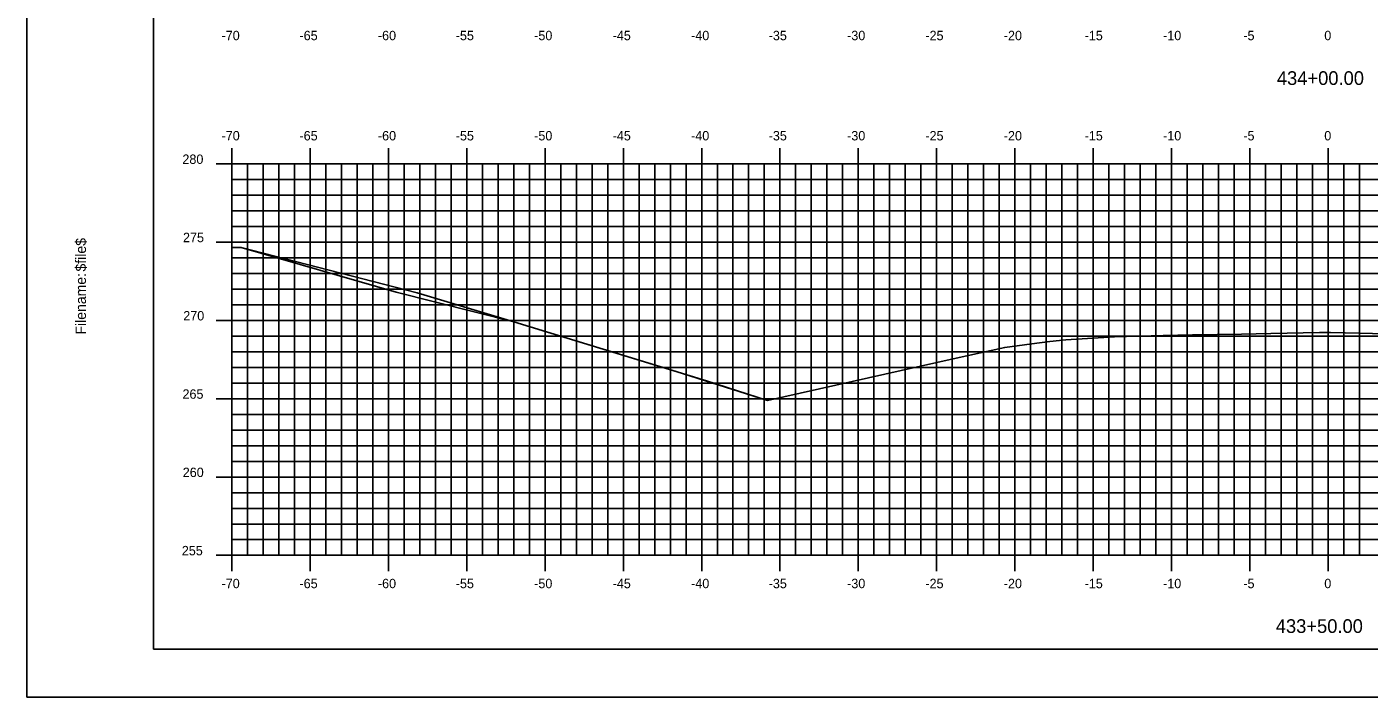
# Model space of a CAD drawing. Extents: x 1168600 to 1177589, y 610178 to 611246.
# Drawn here: x 1176432.8 to 1176518.6, y 610900.5 to 610943.3 of the extents above; entities that cross this region are included whole.
import ezdxf

# ---------------------------------------------------------------- set-up
doc = ezdxf.new("R2010")
doc.units = 0
for name, color, linetype in [('_Construction', 7, 'Continuous'), ('_Station Equation', 7, 'Continuous'), ('H_V ANNOTATION', 7, 'Continuous'), ('MAJOR', 7, 'Continuous'), ('MINOR', 7, 'Continuous')]:
    doc.layers.add(name, color=color, linetype=linetype)

msp = doc.modelspace()

# ---------------------------------------------------------------- linework, layer by layer
at = {"layer": '_Construction'}
for p, q in [((1176440.933, 611008.596), (1176440.933, 610903.596)), ((1176440.933, 610903.596), (1176600.933, 610903.596))]:
    msp.add_line(p, q, dxfattribs=at)
msp.add_lwpolyline([(1176432.839, 610900.537), (1176602.839, 610900.537), (1176602.839, 611010.537), (1176432.839, 611010.537)], close=True, dxfattribs=at)
at = {"layer": '_Station Equation'}
for points in [[(1176445.933, 610929.259), (1176446.516, 610929.25), (1176457.774, 610926.358), (1176463.948, 610924.517), (1176476.237, 610920.751), (1176480.127, 610919.481), (1176491.989, 610922.154), (1176495.283, 610922.875), (1176497.009, 610923.111), (1176498.166, 610923.263), (1176499.178, 610923.361), (1176502.288, 610923.542), (1176505.406, 610923.633), (1176507.287, 610923.669), (1176510.406, 610923.731), (1176512.271, 610923.765), (1176515.392, 610923.821), (1176515.406, 610923.821), (1176516.094, 610923.817), (1176517.97, 610923.779), (1176520.406, 610923.724)], [(1176445.933, 610929.259), (1176446.516, 610929.25), (1176456.42, 610926.408), (1176463.948, 610924.517), (1176474.294, 610921.347), (1176480.127, 610919.481), (1176491.989, 610922.154), (1176495.283, 610922.875), (1176497.009, 610923.111), (1176498.166, 610923.263), (1176499.178, 610923.361), (1176502.287, 610923.542), (1176505.406, 610923.633), (1176507.286, 610923.669), (1176510.406, 610923.731), (1176512.271, 610923.765), (1176515.392, 610923.821), (1176515.406, 610923.821), (1176516.094, 610923.817), (1176517.969, 610923.779), (1176520.406, 610923.724)]]:
    msp.add_lwpolyline(points, dxfattribs=at)
at = {"layer": 'MAJOR'}
for p, q in [((1176445.933, 610935.598), (1176445.933, 610934.596)), ((1176450.933, 610935.598), (1176450.933, 610934.596)), ((1176455.933, 610935.598), (1176455.933, 610934.596)), ((1176460.933, 610935.598), (1176460.933, 610934.596)), ((1176465.933, 610935.598), (1176465.933, 610934.596)), ((1176470.933, 610935.598), (1176470.933, 610934.596)), ((1176475.933, 610935.598), (1176475.933, 610934.596)), ((1176480.933, 610935.598), (1176480.933, 610934.596)), ((1176485.933, 610935.598), (1176485.933, 610934.596)), ((1176490.933, 610935.598), (1176490.933, 610934.596)), ((1176495.933, 610935.598), (1176495.933, 610934.596)), ((1176500.933, 610935.598), (1176500.933, 610934.596)), ((1176505.933, 610935.598), (1176505.933, 610934.596)), ((1176510.933, 610935.598), (1176510.933, 610934.596)), ((1176515.933, 610935.598), (1176515.933, 610934.596)), ((1176444.931, 610934.596), (1176445.933, 610934.596)), ((1176445.933, 610934.596), (1176585.933, 610934.596)), ((1176445.933, 610909.596), (1176445.933, 610934.596)), ((1176445.933, 610909.596), (1176445.933, 610934.596)), ((1176445.933, 610934.596), (1176585.933, 610934.596)), ((1176450.933, 610909.596), (1176450.933, 610934.596)), ((1176455.933, 610909.596), (1176455.933, 610934.596)), ((1176460.933, 610909.596), (1176460.933, 610934.596)), ((1176465.933, 610909.596), (1176465.933, 610934.596)), ((1176470.933, 610909.596), (1176470.933, 610934.596)), ((1176475.933, 610909.596), (1176475.933, 610934.596)), ((1176480.933, 610909.596), (1176480.933, 610934.596)), ((1176485.933, 610909.596), (1176485.933, 610934.596)), ((1176490.933, 610909.596), (1176490.933, 610934.596)), ((1176495.933, 610909.596), (1176495.933, 610934.596)), ((1176500.933, 610909.596), (1176500.933, 610934.596)), ((1176505.933, 610909.596), (1176505.933, 610934.596)), ((1176510.933, 610909.596), (1176510.933, 610934.596)), ((1176515.933, 610909.596), (1176515.933, 610934.596)), ((1176444.931, 610929.596), (1176445.933, 610929.596)), ((1176445.933, 610929.596), (1176585.933, 610929.596)), ((1176444.931, 610924.596), (1176445.933, 610924.596)), ((1176445.933, 610924.596), (1176585.933, 610924.596)), ((1176444.931, 610919.596), (1176445.933, 610919.596)), ((1176445.933, 610919.596), (1176585.933, 610919.596)), ((1176444.931, 610914.596), (1176445.933, 610914.596)), ((1176445.933, 610914.596), (1176585.933, 610914.596)), ((1176444.931, 610909.596), (1176445.933, 610909.596)), ((1176445.933, 610909.596), (1176585.933, 610909.596)), ((1176445.933, 610909.596), (1176585.933, 610909.596)), ((1176445.933, 610908.594), (1176445.933, 610909.596)), ((1176450.933, 610908.594), (1176450.933, 610909.596)), ((1176455.933, 610908.594), (1176455.933, 610909.596)), ((1176460.933, 610908.594), (1176460.933, 610909.596)), ((1176465.933, 610908.594), (1176465.933, 610909.596)), ((1176470.933, 610908.594), (1176470.933, 610909.596)), ((1176475.933, 610908.594), (1176475.933, 610909.596)), ((1176480.933, 610908.594), (1176480.933, 610909.596)), ((1176485.933, 610908.594), (1176485.933, 610909.596)), ((1176490.933, 610908.594), (1176490.933, 610909.596)), ((1176495.933, 610908.594), (1176495.933, 610909.596)), ((1176500.933, 610908.594), (1176500.933, 610909.596)), ((1176505.933, 610908.594), (1176505.933, 610909.596)), ((1176510.933, 610908.594), (1176510.933, 610909.596)), ((1176515.933, 610908.594), (1176515.933, 610909.596))]:
    msp.add_line(p, q, dxfattribs=at)
at = {"layer": 'MINOR'}
for p, q in [((1176446.933, 610909.596), (1176446.933, 610934.596)), ((1176447.933, 610909.596), (1176447.933, 610934.596)), ((1176448.933, 610909.596), (1176448.933, 610934.596)), ((1176449.933, 610909.596), (1176449.933, 610934.596)), ((1176451.933, 610909.596), (1176451.933, 610934.596)), ((1176452.933, 610909.596), (1176452.933, 610934.596)), ((1176453.933, 610909.596), (1176453.933, 610934.596)), ((1176454.933, 610909.596), (1176454.933, 610934.596)), ((1176456.933, 610909.596), (1176456.933, 610934.596)), ((1176457.933, 610909.596), (1176457.933, 610934.596)), ((1176458.933, 610909.596), (1176458.933, 610934.596)), ((1176459.933, 610909.596), (1176459.933, 610934.596)), ((1176461.933, 610909.596), (1176461.933, 610934.596)), ((1176462.933, 610909.596), (1176462.933, 610934.596)), ((1176463.933, 610909.596), (1176463.933, 610934.596)), ((1176464.933, 610909.596), (1176464.933, 610934.596)), ((1176466.933, 610909.596), (1176466.933, 610934.596)), ((1176467.933, 610909.596), (1176467.933, 610934.596)), ((1176468.933, 610909.596), (1176468.933, 610934.596)), ((1176469.933, 610909.596), (1176469.933, 610934.596)), ((1176471.933, 610909.596), (1176471.933, 610934.596)), ((1176472.933, 610909.596), (1176472.933, 610934.596)), ((1176473.933, 610909.596), (1176473.933, 610934.596)), ((1176474.933, 610909.596), (1176474.933, 610934.596)), ((1176476.933, 610909.596), (1176476.933, 610934.596)), ((1176477.933, 610909.596), (1176477.933, 610934.596)), ((1176478.933, 610909.596), (1176478.933, 610934.596)), ((1176479.933, 610909.596), (1176479.933, 610934.596)), ((1176481.933, 610909.596), (1176481.933, 610934.596)), ((1176482.933, 610909.596), (1176482.933, 610934.596)), ((1176483.933, 610909.596), (1176483.933, 610934.596)), ((1176484.933, 610909.596), (1176484.933, 610934.596)), ((1176486.933, 610909.596), (1176486.933, 610934.596)), ((1176487.933, 610909.596), (1176487.933, 610934.596)), ((1176488.933, 610909.596), (1176488.933, 610934.596)), ((1176489.933, 610909.596), (1176489.933, 610934.596)), ((1176491.933, 610909.596), (1176491.933, 610934.596)), ((1176492.933, 610909.596), (1176492.933, 610934.596)), ((1176493.933, 610909.596), (1176493.933, 610934.596)), ((1176494.933, 610909.596), (1176494.933, 610934.596)), ((1176496.933, 610909.596), (1176496.933, 610934.596)), ((1176497.933, 610909.596), (1176497.933, 610934.596)), ((1176498.933, 610909.596), (1176498.933, 610934.596)), ((1176499.933, 610909.596), (1176499.933, 610934.596)), ((1176501.933, 610909.596), (1176501.933, 610934.596)), ((1176502.933, 610909.596), (1176502.933, 610934.596)), ((1176503.933, 610909.596), (1176503.933, 610934.596)), ((1176504.933, 610909.596), (1176504.933, 610934.596)), ((1176506.933, 610909.596), (1176506.933, 610934.596)), ((1176507.933, 610909.596), (1176507.933, 610934.596)), ((1176508.933, 610909.596), (1176508.933, 610934.596)), ((1176509.933, 610909.596), (1176509.933, 610934.596)), ((1176511.933, 610909.596), (1176511.933, 610934.596)), ((1176512.933, 610909.596), (1176512.933, 610934.596)), ((1176513.933, 610909.596), (1176513.933, 610934.596)), ((1176514.933, 610909.596), (1176514.933, 610934.596)), ((1176516.933, 610909.596), (1176516.933, 610934.596)), ((1176517.933, 610909.596), (1176517.933, 610934.596)), ((1176445.933, 610933.596), (1176585.933, 610933.596)), ((1176445.933, 610933.596), (1176446.935, 610933.596)), ((1176445.933, 610932.596), (1176585.933, 610932.596)), ((1176445.933, 610932.596), (1176446.935, 610932.596)), ((1176445.933, 610931.596), (1176585.933, 610931.596)), ((1176445.933, 610931.596), (1176446.935, 610931.596)), ((1176445.933, 610930.596), (1176585.933, 610930.596)), ((1176445.933, 610930.596), (1176446.935, 610930.596)), ((1176445.933, 610928.596), (1176585.933, 610928.596)), ((1176445.933, 610928.596), (1176446.935, 610928.596)), ((1176445.933, 610927.596), (1176585.933, 610927.596)), ((1176445.933, 610927.596), (1176446.935, 610927.596)), ((1176445.933, 610926.596), (1176585.933, 610926.596)), ((1176445.933, 610926.596), (1176446.935, 610926.596)), ((1176445.933, 610925.596), (1176585.933, 610925.596)), ((1176445.933, 610925.596), (1176446.935, 610925.596)), ((1176445.933, 610923.596), (1176585.933, 610923.596)), ((1176445.933, 610923.596), (1176446.935, 610923.596)), ((1176445.933, 610922.596), (1176585.933, 610922.596)), ((1176445.933, 610922.596), (1176446.935, 610922.596)), ((1176445.933, 610921.596), (1176585.933, 610921.596)), ((1176445.933, 610921.596), (1176446.935, 610921.596)), ((1176445.933, 610920.596), (1176585.933, 610920.596)), ((1176445.933, 610920.596), (1176446.935, 610920.596)), ((1176445.933, 610918.596), (1176585.933, 610918.596)), ((1176445.933, 610918.596), (1176446.935, 610918.596)), ((1176445.933, 610917.596), (1176585.933, 610917.596)), ((1176445.933, 610917.596), (1176446.935, 610917.596)), ((1176445.933, 610916.596), (1176585.933, 610916.596)), ((1176445.933, 610916.596), (1176446.935, 610916.596)), ((1176445.933, 610915.596), (1176585.933, 610915.596)), ((1176445.933, 610915.596), (1176446.935, 610915.596)), ((1176445.933, 610913.596), (1176585.933, 610913.596)), ((1176445.933, 610913.596), (1176446.935, 610913.596)), ((1176445.933, 610912.596), (1176585.933, 610912.596)), ((1176445.933, 610912.596), (1176446.935, 610912.596)), ((1176445.933, 610911.596), (1176585.933, 610911.596)), ((1176445.933, 610911.596), (1176446.935, 610911.596)), ((1176445.933, 610910.596), (1176585.933, 610910.596)), ((1176445.933, 610910.596), (1176446.935, 610910.596))]:
    msp.add_line(p, q, dxfattribs=at)

# ---------------------------------------------------------------- texts
at = {"layer": '_Construction'}
for s, height, p in [('-70', 0.6, (1176445.274, 610942.496)), ('-65', 0.6, (1176450.25, 610942.496)), ('-60', 0.6, (1176455.258, 610942.496)), ('-55', 0.6, (1176460.229, 610942.496)), ('-50', 0.6, (1176465.237, 610942.496)), ('-45', 0.6, (1176470.25, 610942.496)), ('-40', 0.6, (1176475.258, 610942.496)), ('-35', 0.6, (1176480.213, 610942.496)), ('-30', 0.6, (1176485.221, 610942.496)), ('-25', 0.6, (1176490.218, 610942.496)), ('-20', 0.6, (1176495.226, 610942.496)), ('-15', 0.6, (1176500.389, 610942.496)), ('-10', 0.6, (1176505.397, 610942.496)), ('-5', 0.6, (1176510.523, 610942.496)), ('0', 0.6, (1176515.692, 610942.496)), ('434+00.00', 0.875, (1176512.663, 610939.639))]:
    msp.add_text(s, height=height, dxfattribs=at).set_placement(p)
for s, p in [('$file$', (1176436.618, 610927.722)), ('Filename:', (1176436.618, 610923.695))]:
    msp.add_text(s, height=0.6696, rotation=90, dxfattribs=at).set_placement(p)
at = {"layer": 'H_V ANNOTATION'}
for s, height, p in [('-70', 0.6, (1176445.274, 610936.096)), ('-65', 0.6, (1176450.25, 610936.096)), ('-60', 0.6, (1176455.258, 610936.096)), ('-55', 0.6, (1176460.229, 610936.096)), ('-50', 0.6, (1176465.237, 610936.096)), ('-45', 0.6, (1176470.25, 610936.096)), ('-40', 0.6, (1176475.258, 610936.096)), ('-35', 0.6, (1176480.213, 610936.096)), ('-30', 0.6, (1176485.221, 610936.096)), ('-25', 0.6, (1176490.218, 610936.096)), ('-20', 0.6, (1176495.226, 610936.096)), ('-15', 0.6, (1176500.389, 610936.096)), ('-10', 0.6, (1176505.397, 610936.096)), ('-5', 0.6, (1176510.523, 610936.096)), ('0', 0.6, (1176515.692, 610936.096)), ('280', 0.6, (1176442.773, 610934.596)), ('275', 0.6, (1176442.811, 610929.596)), ('270', 0.6, (1176442.827, 610924.596)), ('265', 0.6, (1176442.779, 610919.596)), ('260', 0.6, (1176442.795, 610914.596)), ('255', 0.6, (1176442.736, 610909.596)), ('-70', 0.6, (1176445.274, 610907.496)), ('-65', 0.6, (1176450.25, 610907.496)), ('-60', 0.6, (1176455.258, 610907.496)), ('-55', 0.6, (1176460.229, 610907.496)), ('-50', 0.6, (1176465.237, 610907.496)), ('-45', 0.6, (1176470.25, 610907.496)), ('-40', 0.6, (1176475.258, 610907.496)), ('-35', 0.6, (1176480.213, 610907.496)), ('-30', 0.6, (1176485.221, 610907.496)), ('-25', 0.6, (1176490.218, 610907.496)), ('-20', 0.6, (1176495.226, 610907.496)), ('-15', 0.6, (1176500.389, 610907.496)), ('-10', 0.6, (1176505.397, 610907.496)), ('-5', 0.6, (1176510.523, 610907.496)), ('0', 0.6, (1176515.692, 610907.496)), ('433+50.00', 0.875, (1176512.593, 610904.639))]:
    msp.add_text(s, height=height, dxfattribs=at).set_placement(p)

doc.saveas('drawing.dxf')
